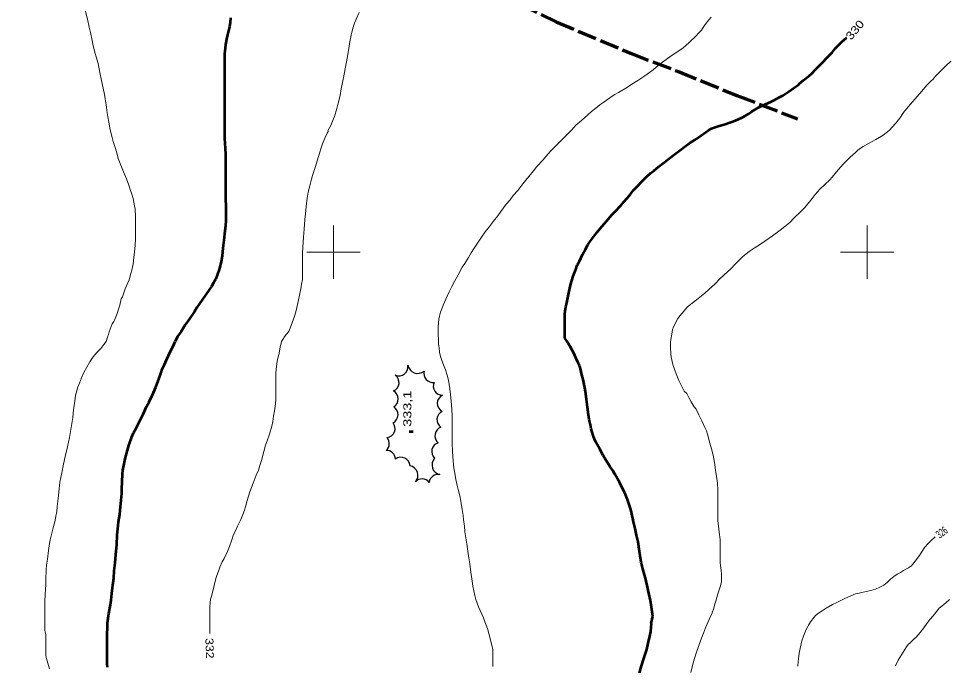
# Model space of a CAD drawing. Extents: x 240591 to 242335, y 5323482 to 5326937.
# Drawn here: x 241082 to 241430.5, y 5325645.2 to 5325887.6 of the extents above; entities that cross this region are included whole.
import ezdxf

# ---------------------------------------------------------------- set-up
doc = ezdxf.new("R2010")
doc.units = 0
doc.header["$LTSCALE"] = 1.2
doc.linetypes.add('LONG_DASHED', pattern=[7.5, 6, -1.5])
for name, color, linetype, lineweight in [('1', 7, 'Continuous', 53), ('2', 7, 'Continuous', 13), ('22', 7, 'LONG_DASHED', 70), ('3', 7, 'Continuous', 140), ('44', 7, 'Continuous', 25), ('61', 7, 'Continuous', 13)]:
    doc.layers.add(name, color=color, linetype=linetype, lineweight=lineweight)

msp = doc.modelspace()

# ---------------------------------------------------------------- linework, layer by layer
at = {"layer": '1', "linetype": 'LONG_DASHED'}
for points in [[(241161.4, 5325887.8), (241161.3, 5325886.1), (241161.1, 5325884.5), (241160.7, 5325883), (241160.1, 5325880.5), (241159.6, 5325877.9), (241159.4, 5325876.5), (241159.2, 5325874.4), (241159.2, 5325872.8), (241159.2, 5325871), (241159.2, 5325867.6), (241159.2, 5325864.4), (241159.2, 5325861.8), (241159.2, 5325858.7), (241159.2, 5325855.1), (241159.2, 5325851.9), (241159.2, 5325849.1), (241159.2, 5325846.2), (241159.2, 5325842.7), (241159.3, 5325840.8), (241159.4, 5325839), (241159.6, 5325836.6), (241159.6, 5325835), (241159.6, 5325832.7), (241159.6, 5325829.9), (241159.6, 5325826.4)], [(241287.6, 5325766.6), (241286.7, 5325767.8), (241286.7, 5325768.5), (241286.7, 5325771.6), (241286.7, 5325774.6), (241286.7, 5325776.8), (241286.9, 5325777.9), (241287.1, 5325779.5), (241287.5, 5325781.1), (241288.1, 5325784.2), (241288.6, 5325786.5), (241289, 5325788.2), (241289.3, 5325789.4), (241289.9, 5325791.1), (241290.8, 5325793.5), (241291.4, 5325795.2), (241292.2, 5325796.7), (241293.4, 5325799.2), (241294.5, 5325801.2), (241295.4, 5325802.8), (241296.4, 5325804.3), (241297.6, 5325805.9), (241298.7, 5325807.4), (241300.7, 5325809.8), (241302.3, 5325811.7), (241304.3, 5325814), (241305.5, 5325815.2), (241307.8, 5325817.7), (241308.9, 5325818.9), (241310.1, 5325820.3), (241311.3, 5325821.8), (241312.4, 5325823.2), (241313.6, 5325824.4), (241316.2, 5325827.1), (241317.4, 5325828.3), (241318.8, 5325829.6), (241320.2, 5325830.7), (241322, 5325832.1), (241324.1, 5325833.8), (241325.8, 5325835.1), (241328, 5325836.8), (241329.9, 5325838.2), (241332.1, 5325839.9), (241333.5, 5325840.9), (241335.4, 5325842.1), (241337.8, 5325843.8), (241340.4, 5325845.6), (241341.7, 5325846.4), (241343.1, 5325846.9), (241344.6, 5325847.4), (241346.5, 5325847.9), (241348.9, 5325848.7), (241350.7, 5325849.4), (241353, 5325850.4), (241354.3, 5325851.1), (241355.6, 5325851.9), (241356.8, 5325852.7), (241359.3, 5325854.3), (241360.6, 5325854.9), (241362, 5325855.5), (241364, 5325856.4), (241365.5, 5325857.1), (241367, 5325858), (241368.4, 5325858.8), (241370.7, 5325860.3), (241372.8, 5325861.7), (241374.3, 5325862.7), (241374.6, 5325863.1), (241375.4, 5325863.9), (241376.2, 5325864.5), (241378.3, 5325866.1), (241379.4, 5325867.1), (241380.6, 5325868.3), (241381.8, 5325869.6), (241383.5, 5325871.4), (241384.8, 5325872.7), (241386.9, 5325874.9), (241388.1, 5325876.3), (241389.3, 5325877.6), (241390.6, 5325878.8), (241392.3, 5325880.4), (241392.4, 5325880.4)], [(241159.6, 5325826.4), (241159.6, 5325822.8), (241159.6, 5325820), (241159.7, 5325817.2), (241159.7, 5325814.9), (241159.7, 5325811.8), (241159.6, 5325809.9), (241159.3, 5325808), (241158.9, 5325804.5), (241158.6, 5325801.5), (241158.3, 5325798.7), (241158, 5325796.6), (241157.7, 5325795.4), (241157.2, 5325793.6), (241156.6, 5325791.8), (241155.9, 5325790.1), (241155.1, 5325788.6), (241154.3, 5325787.2), (241153.5, 5325785.9), (241152.6, 5325784.7), (241150.8, 5325782.2), (241148.8, 5325779.3), (241147.9, 5325777.8), (241146.1, 5325775.1), (241144.5, 5325772.8), (241142.9, 5325770.3), (241141.6, 5325768.4), (241140.7, 5325766.6)], [(241115.3, 5325644.6), (241115.2, 5325645.8), (241115.2, 5325648.4), (241115.2, 5325651.1), (241115.2, 5325653.9), (241115.2, 5325657.2), (241115.3, 5325659.1), (241115.4, 5325661.1), (241115.6, 5325662.9), (241115.9, 5325664.6), (241116.5, 5325667.9), (241116.7, 5325669.7), (241117, 5325672.2), (241117.4, 5325675.3), (241117.7, 5325677.9), (241117.9, 5325680.6), (241118.2, 5325683.6), (241118.5, 5325686.7), (241118.8, 5325690.4), (241119, 5325694.1), (241119.3, 5325697.5), (241119.5, 5325699), (241120, 5325701.8), (241120.1, 5325703.3), (241120.5, 5325707.1), (241120.7, 5325709.6), (241120.7, 5325711.3), (241120.8, 5325714), (241120.9, 5325716.9), (241121.1, 5325718.4), (241121.4, 5325720.1), (241122, 5325722.6), (241122.8, 5325725.8), (241123.3, 5325727.6), (241124.4, 5325730.9), (241125.1, 5325732.4), (241125.9, 5325733.9), (241126.8, 5325735.6), (241127.8, 5325737.6), (241128.8, 5325739.6), (241130, 5325742.2), (241130.9, 5325744), (241132.2, 5325746.6), (241133.5, 5325749.4), (241134, 5325750.8), (241134.6, 5325752.4), (241135.4, 5325755), (241135.8, 5325756.2), (241136.7, 5325758), (241137.5, 5325759.7), (241139, 5325762.9), (241139.9, 5325764.8), (241140.7, 5325766.6)], [(241319.1, 5325660.9), (241319.7, 5325663.7), (241319.6, 5325664.4), (241319.2, 5325667), (241318.8, 5325669.5), (241318.2, 5325672.3), (241317.6, 5325675.2), (241317, 5325677.9), (241316.6, 5325679.1), (241316, 5325681.4), (241315.4, 5325683.9), (241315, 5325686.3), (241314.6, 5325688.8), (241314.2, 5325691.5), (241313.6, 5325694), (241313.1, 5325696.5), (241312.5, 5325699), (241311.7, 5325702.6), (241311.3, 5325704), (241310.7, 5325705.9), (241310.2, 5325707.4), (241309.2, 5325709.9), (241308.5, 5325711.2), (241307.2, 5325713.8), (241306.5, 5325715.1), (241305.5, 5325716.9), (241304.7, 5325718.2), (241303.7, 5325719.6), (241302.8, 5325721), (241302, 5325722.4), (241301.1, 5325723.9), (241299.8, 5325726.2), (241298.4, 5325728.8), (241297.8, 5325730), (241297.4, 5325731.3), (241296.6, 5325733.9), (241296.3, 5325735.3), (241295.9, 5325737.4), (241295.6, 5325739.1), (241295.2, 5325741.9), (241294.9, 5325744.9), (241294.5, 5325747.8), (241294.2, 5325749.2), (241293.6, 5325752.3), (241293, 5325754.6), (241292.6, 5325756.4), (241292.2, 5325757.6), (241291.5, 5325759.1), (241290.9, 5325760.5), (241290.2, 5325761.9), (241288.7, 5325764.7), (241287.9, 5325766.1), (241287.6, 5325766.6)], [(241319.1, 5325660.9), (241318.8, 5325657.9), (241318.5, 5325656.1), (241317.9, 5325653.5), (241317.3, 5325651.1), (241316.8, 5325649.7), (241316.1, 5325647.4), (241315.3, 5325645), (241314.9, 5325643.3), (241314.4, 5325640.9), (241314, 5325639), (241313.9, 5325637.7), (241313.8, 5325636.6), (241313.6, 5325635.5), (241313.3, 5325634.8), (241313.1, 5325633.7), (241312.8, 5325632.1), (241312.7, 5325631), (241312.7, 5325629.8), (241312.5, 5325628.4)]]:
    msp.add_lwpolyline(points, dxfattribs=at)
at = {"layer": '2', "linetype": 'LONG_DASHED'}
for points in [[(241114.8, 5325766.6), (241115.4, 5325768.2), (241115.7, 5325769.2), (241116, 5325770.2), (241117.1, 5325773.2), (241117.7, 5325774), (241118, 5325774.5), (241118.2, 5325775.2), (241118.9, 5325777), (241119.5, 5325778.7), (241119.9, 5325780.2), (241120.5, 5325782.5), (241120.9, 5325783.3), (241122, 5325786.3), (241123.4, 5325789.7), (241124.1, 5325792), (241124.4, 5325793.3), (241124.9, 5325795.7), (241125.2, 5325798), (241125.5, 5325800.2), (241125.7, 5325802.6), (241125.8, 5325805.4), (241125.8, 5325808.2), (241125.8, 5325810.9), (241125.8, 5325813.5), (241125.7, 5325816.1), (241125.5, 5325817.4), (241124.9, 5325820.2), (241124.5, 5325821.8), (241124, 5325823.2), (241123.3, 5325825.1), (241122.4, 5325827.5), (241121.3, 5325830.1), (241120.3, 5325832.6), (241119.3, 5325835.1), (241118.9, 5325836.7), (241118.3, 5325838.9), (241117.5, 5325841.5), (241117.1, 5325843), (241116.4, 5325845.9), (241115.8, 5325848.7), (241115.5, 5325850.7), (241115.2, 5325852.3), (241114.9, 5325855.2), (241114.5, 5325857.5), (241114.2, 5325859.1), (241113.7, 5325861.5), (241113.1, 5325864.4), (241112.5, 5325867.4), (241111.8, 5325870.7), (241111.4, 5325872.3), (241110.5, 5325875.3), (241109.8, 5325878), (241109.6, 5325879.4), (241109, 5325882.3), (241108.5, 5325884.4), (241107.8, 5325887.3), (241107, 5325890.7)], [(241209.7, 5325889.9), (241208.5, 5325887.4), (241207.9, 5325885.9), (241207.4, 5325884.3), (241206.9, 5325882.5), (241206.5, 5325880.7), (241206.2, 5325878.9), (241205.7, 5325875.6), (241205.2, 5325872.7), (241204.5, 5325869.3), (241204, 5325866.7), (241203.4, 5325863.6), (241202.9, 5325861.3), (241202.5, 5325858.7), (241201.8, 5325855.9)], [(241239.4, 5325766.6), (241239.3, 5325769.8), (241239.3, 5325772.2), (241239.5, 5325774.9), (241239.8, 5325776.1), (241240.2, 5325777.5), (241240.6, 5325778.8), (241241.2, 5325780.2), (241242.6, 5325783.6), (241243.4, 5325785.2), (241244.2, 5325786.9), (241245.4, 5325789), (241246.7, 5325791.5), (241248.3, 5325794.4), (241249.2, 5325795.8), (241250.6, 5325798), (241251.6, 5325799.8), (241252.7, 5325801.5), (241254.5, 5325804.2), (241255.5, 5325805.7), (241256.9, 5325807.7), (241258.1, 5325809.2), (241260, 5325811.6), (241261.6, 5325813.6), (241262.8, 5325815.3), (241264.8, 5325818), (241266.2, 5325819.7), (241267.4, 5325821.3), (241269.1, 5325823.2), (241271, 5325825.6), (241273.3, 5325828.4), (241275, 5325830.5), (241276.3, 5325832.1), (241278.6, 5325834.7), (241280.4, 5325836.8), (241281.8, 5325838.2), (241283.2, 5325839.7), (241285.4, 5325841.9), (241287.9, 5325844.4), (241289.2, 5325845.8), (241291, 5325847.7), (241292.1, 5325848.6), (241294.1, 5325850.4), (241296.7, 5325852.7), (241298.3, 5325854), (241299.9, 5325855.2), (241301.4, 5325856.3), (241304.1, 5325858.2), (241305.5, 5325859.1), (241306.9, 5325859.9), (241310.2, 5325861.9), (241311.8, 5325863), (241314.1, 5325864.4), (241316.7, 5325866.1), (241318.5, 5325867.4), (241319.8, 5325868.4), (241321.1, 5325869.5), (241323.3, 5325871.2), (241324.7, 5325872.2), (241326.6, 5325873.6), (241329.1, 5325875.2), (241331.1, 5325876.6), (241332, 5325877.4), (241333.4, 5325878.7), (241335.9, 5325881.1), (241336.8, 5325882.1), (241337.9, 5325883.2), (241338.3, 5325883.8), (241339.3, 5325885.3), (241340.7, 5325887.1), (241341.6, 5325888.1)], [(241326.4, 5325766.6), (241327, 5325770.1), (241327.1, 5325771.2), (241327.3, 5325771.7), (241328.4, 5325774), (241329.1, 5325775.2), (241330, 5325776.3), (241331.4, 5325778.1), (241332.6, 5325779.4), (241333.3, 5325780), (241335, 5325781.3), (241336.7, 5325782.7), (241339.2, 5325784.7), (241340.7, 5325786.1), (241343.1, 5325788.2), (241344.7, 5325789.9), (241346.4, 5325791.5), (241348.9, 5325793.8), (241350.6, 5325795.5), (241353.2, 5325798.2), (241354.1, 5325798.9), (241355.8, 5325800.3), (241357.7, 5325801.5), (241359.7, 5325802.8), (241361.7, 5325804.2), (241364.6, 5325806.2), (241367.4, 5325808.3), (241369.2, 5325809.6), (241371, 5325811.2), (241372.6, 5325812.8), (241375.1, 5325815.1), (241376.7, 5325816.8), (241378.2, 5325818.6), (241379, 5325819.6), (241380.6, 5325821.7), (241381.4, 5325822.7), (241382.3, 5325823.6), (241384.2, 5325825.4), (241386, 5325827.2), (241386.9, 5325828.2), (241388.6, 5325830.1), (241390.9, 5325832.9), (241391.8, 5325833.8), (241393.7, 5325835.6), (241395.7, 5325837.4), (241396.6, 5325838.3), (241397.6, 5325839), (241398.5, 5325839.6), (241400.5, 5325840.7), (241403.3, 5325842.3), (241406, 5325843.9), (241407.7, 5325845.1), (241408.5, 5325845.9), (241409.3, 5325846.7), (241410.8, 5325848.4), (241412.3, 5325850.3), (241413.7, 5325852.4), (241415.4, 5325854.5), (241417.1, 5325856.5), (241418.8, 5325858.4), (241420.4, 5325860.2), (241422.5, 5325862.7), (241423.9, 5325864.1), (241424.8, 5325864.9), (241425.1, 5325865.4), (241425.5, 5325865.9), (241427.5, 5325867.9), (241429.4, 5325869.7), (241431.4, 5325871.6)], [(241201.8, 5325855.9), (241201.3, 5325853.9), (241200.4, 5325850.9), (241199.7, 5325849.1), (241199, 5325847.5), (241198.1, 5325845.8), (241198, 5325845.2), (241197.7, 5325844.6), (241196.8, 5325842.8), (241195.9, 5325840.6), (241195.5, 5325839.5), (241194.7, 5325836.7), (241193.7, 5325833.4), (241193.2, 5325831.8), (241192.2, 5325828.8), (241191.8, 5325827.4), (241191.2, 5325824.9), (241190.6, 5325822.5), (241190.3, 5325821), (241190, 5325819.3), (241189.8, 5325817.1), (241189.5, 5325814.4), (241189.3, 5325812.3), (241189, 5325808.6), (241188.8, 5325805.7), (241188.5, 5325801.9), (241188.4, 5325799.5), (241188.4, 5325797.9), (241188.4, 5325795.3), (241188.4, 5325792.7), (241188.4, 5325789.8), (241188.1, 5325788.1), (241187.8, 5325786.3), (241187.4, 5325784.6), (241186.8, 5325781.6), (241186, 5325778.2), (241185.5, 5325776.4), (241184.9, 5325774.6), (241184.3, 5325772.9), (241183.4, 5325770.6), (241182.7, 5325769.6), (241182.2, 5325769.1), (241180.6, 5325766.6)], [(241092.2, 5325656.8), (241091.9, 5325658.3), (241091.9, 5325659.2), (241091.9, 5325662.6), (241091.9, 5325665.7), (241091.9, 5325669.1), (241092, 5325671.9), (241092.1, 5325673.7), (241092.2, 5325675.5), (241092.2, 5325677.5), (241092.3, 5325681), (241092.5, 5325682.7), (241092.8, 5325685), (241093.2, 5325688.2), (241093.6, 5325690.9), (241093.9, 5325692.3), (241094.4, 5325694.3), (241095, 5325696.7), (241095.7, 5325699.5), (241096, 5325701.1), (241096.3, 5325702.9), (241096.5, 5325704.8), (241096.8, 5325707.7), (241097.2, 5325711.3), (241097.5, 5325713.8), (241097.8, 5325715.6), (241098.2, 5325717.3), (241098.9, 5325720.6), (241099.5, 5325723.5), (241100.3, 5325727.1), (241101.1, 5325730.6), (241101.5, 5325732.8), (241102, 5325735.9), (241102.3, 5325738.1), (241102.6, 5325740.9), (241103.1, 5325744.2), (241103.4, 5325746.5), (241103.7, 5325747.6), (241104.1, 5325749.2), (241104.8, 5325750.9), (241105.6, 5325752.9), (241106.5, 5325754.9), (241107.6, 5325757), (241108.7, 5325759), (241110, 5325760.8), (241111.4, 5325762.4), (241112.8, 5325763.9), (241114, 5325765.4), (241114.8, 5325766.6)], [(241153.7, 5325657.2), (241153.7, 5325660.8), (241153.7, 5325664.2), (241153.7, 5325667.1), (241153.8, 5325668.6), (241154, 5325670), (241154.4, 5325671.5), (241155.3, 5325675.2), (241156, 5325677.8), (241156.3, 5325678.9), (241156.9, 5325680.5), (241157.5, 5325682), (241158.3, 5325684), (241159.1, 5325685.3), (241160.3, 5325687.9), (241161, 5325689.8), (241161.9, 5325692.3), (241162.6, 5325694.3), (241163.4, 5325695.9), (241164.1, 5325697.4), (241165.3, 5325699.9), (241166.1, 5325701.8), (241166.7, 5325703.4), (241167, 5325704.6), (241167.7, 5325707), (241168.7, 5325710.2), (241169.3, 5325711.9), (241169.9, 5325713.5), (241171.1, 5325716.5), (241171.9, 5325718.4), (241172.4, 5325720.1), (241173, 5325722), (241173.9, 5325725.3), (241174.6, 5325727.7), (241175.2, 5325729.3), (241176, 5325731.9), (241176.9, 5325734.8), (241177.3, 5325736.6), (241177.6, 5325738.6), (241177.9, 5325740.6), (241178.3, 5325743.2), (241178.4, 5325744.8), (241178.4, 5325746.4), (241178.4, 5325748.9), (241178.4, 5325752.1), (241178.4, 5325754.7), (241178.6, 5325756.1), (241178.8, 5325758.2), (241179.1, 5325760), (241179.5, 5325761.6), (241180.1, 5325764.5), (241180.6, 5325766.6)], [(241259.7, 5325644.8), (241259.8, 5325646.3), (241259.8, 5325648.2), (241259.7, 5325651.1), (241259.5, 5325652.1), (241259, 5325654.3), (241258.2, 5325657.1), (241257.7, 5325659), (241256.8, 5325661.5), (241256.2, 5325663), (241255.6, 5325664.4), (241254.4, 5325667.1), (241253.9, 5325668.5), (241253.4, 5325669.9), (241253, 5325671.4), (241252.6, 5325673.1), (241252.3, 5325674.9), (241252, 5325676.8), (241251.5, 5325680.1), (241251.1, 5325683.2), (241250.6, 5325686.3), (241250.1, 5325689.8), (241249.8, 5325692.3), (241249.3, 5325695.3), (241249.1, 5325697.4), (241248.8, 5325699.9), (241248.6, 5325701.4), (241248.3, 5325703.6), (241247.8, 5325706.7), (241247.4, 5325708.7), (241246.8, 5325711.1), (241246.4, 5325712.6), (241245.9, 5325714.8), (241245.6, 5325716.5), (241245.1, 5325719.2), (241245, 5325720.4), (241244.7, 5325723.5), (241244.6, 5325725.3), (241244.5, 5325728.4), (241244.5, 5325729.9), (241244.5, 5325732.9), (241244.5, 5325736.1), (241244.5, 5325738.8), (241244.4, 5325740.9), (241244.2, 5325742.8), (241244, 5325745.5), (241243.6, 5325748.8), (241243.4, 5325750.4), (241243.1, 5325752.1), (241242.6, 5325754), (241242, 5325755.9), (241241.3, 5325757.8), (241240.7, 5325759.4), (241240.2, 5325761), (241239.8, 5325762.6), (241239.6, 5325764.2), (241239.4, 5325765.7), (241239.4, 5325766.6)], [(241341.9, 5325664.9), (241342.6, 5325666.7), (241342.8, 5325667.8), (241343.3, 5325669.3), (241344.1, 5325672), (241345, 5325674.6), (241345.4, 5325676.5), (241345.5, 5325677.5), (241345.4, 5325679.6), (241345.3, 5325680.6), (241345, 5325683.8), (241345, 5325684.8), (241345, 5325688.2), (241345, 5325691), (241344.9, 5325692.4), (241344.6, 5325695.1), (241344.3, 5325697.4), (241344.1, 5325699.5), (241344.1, 5325701.5), (241344.1, 5325704.8), (241344.1, 5325707.8), (241344.1, 5325711), (241344, 5325713.5), (241343.7, 5325715.2), (241343.2, 5325718.4), (241342.8, 5325721.2), (241342.3, 5325724), (241341.7, 5325726.4), (241341.1, 5325728.5), (241340.2, 5325731.9), (241339.8, 5325733.1), (241339.2, 5325734.3), (241338.1, 5325736.8), (241337, 5325739.1), (241335.9, 5325741.2), (241335.2, 5325742.1), (241334.1, 5325743.9), (241333.2, 5325745.6), (241332.4, 5325747.1), (241331.5, 5325748), (241331.2, 5325748.4), (241329.9, 5325750.9), (241329.4, 5325752), (241328.5, 5325754.5), (241327.5, 5325757.2), (241327.1, 5325758.4), (241326.6, 5325760.8), (241326.5, 5325762), (241326.4, 5325764.4), (241326.4, 5325766.6)], [(241377.2, 5325658.7), (241377.8, 5325659.8), (241378, 5325660.3), (241378.8, 5325661.5), (241380.2, 5325663.3), (241380.7, 5325663.9), (241381.8, 5325664.8), (241383.2, 5325665.7), (241384.7, 5325666.7), (241387.1, 5325668), (241388.7, 5325668.8), (241391.4, 5325670.1), (241393.9, 5325671.3), (241395.7, 5325672), (241396.6, 5325672.2), (241398.6, 5325672.6), (241401.4, 5325673.3), (241403.2, 5325673.8), (241404.8, 5325674.5), (241406.3, 5325675.3), (241407.6, 5325676.3), (241408.8, 5325677.5), (241410.1, 5325678.5), (241411.3, 5325679.4), (241412.5, 5325680), (241413.7, 5325680.8), (241415.5, 5325681.8), (241416.6, 5325682.5), (241417, 5325683), (241418, 5325684.2), (241419.6, 5325686.4), (241420.6, 5325688), (241421.7, 5325689.5), (241422.8, 5325690.8), (241423.9, 5325691.9), (241425.5, 5325693.4)], [(241428, 5325667.4), (241428.9, 5325668.1), (241429.5, 5325668.7), (241430.9, 5325669.9)], [(241428, 5325667.4), (241427, 5325666.7), (241426.6, 5325666.1), (241424.8, 5325663.8), (241423.5, 5325662.4), (241422.4, 5325660.9), (241421.3, 5325659.3), (241419.9, 5325657.5), (241418.4, 5325655.8), (241417.6, 5325655.1), (241416.1, 5325653.7), (241415.4, 5325653), (241414.8, 5325652.1), (241413.5, 5325650.1), (241411.6, 5325647.1), (241410.6, 5325645)], [(241341.9, 5325664.9), (241340.8, 5325662.4), (241339.5, 5325659.3), (241338.7, 5325657.3), (241338, 5325655.4), (241336.9, 5325652.6), (241335.9, 5325649.8), (241335.3, 5325647.8), (241334.7, 5325645.6), (241333.9, 5325642.6)], [(241093.6, 5325643.9), (241093, 5325646), (241092.4, 5325648.2), (241092.2, 5325649.2), (241092.2, 5325650.4), (241092.2, 5325652.1), (241092.2, 5325655), (241092.2, 5325656.8)], [(241377.2, 5325658.7), (241376.2, 5325656.2), (241375.6, 5325654.4), (241375, 5325652.1), (241374.6, 5325649.8), (241374.4, 5325648.7), (241374.2, 5325646.7), (241374, 5325644.9)]]:
    msp.add_lwpolyline(points, dxfattribs=at)
at = {"layer": '22'}
msp.add_lwpolyline([(240878.6, 5325887), (240910.1, 5325893.3), (240944.6, 5325905.6), (240977.3, 5325920.7), (241006.9, 5325931.9), (241027.6, 5325950.5), (241049.7, 5325971.5), (241072.1, 5325997.1), (241083.9, 5326010.2), (241099.8, 5326003.5), (241127.5, 5325990.3), (241153.7, 5325975), (241180.6, 5325956.3), (241199.3, 5325939.6), (241221, 5325919.5), (241234.5, 5325909.4), (241253.5, 5325900.9), (241283.5, 5325886.4), (241311.3, 5325874.6), (241329.3, 5325867.7), (241351.2, 5325858.8), (241373.9, 5325850)], dxfattribs=at)
at = {"layer": '3'}
msp.add_line((241229.1, 5325732.4), (241229.1, 5325733.2), dxfattribs=at)
at = {"layer": '44'}
for centre, radius, start, end in [((241224.469, 5325757.194), 3.494, 248.17591, 8.10404), ((241231.594, 5325758.328), 3.722, 189.93575, 310.06651), ((241237.262, 5325754.607), 3.387, 165.06368, 278.22042), ((241240.805, 5325749.822), 3.378, 154.88767, 272.01719), ((241220.817, 5325739.172), 3.406, 296.75391, 58.62641), ((241240.237, 5325725.315), 3.407, 105.97159, 227.82283), ((241240.629, 5325720.287), 3.666, 136.93971, 258.85609), ((241233.188, 5325711.709), 3.381, 37.81386, 136.64077), ((241239.217, 5325713.382), 3.382, 78.00426, 173.21691)]:
    msp.add_arc(centre, radius, start, end, dxfattribs=at)
for centre, major_axis, ratio, start_param, end_param in [((241221.203, 5325751.168), (3.387, -0.37), 0.999977, 5.2213203, 7.3471994), ((241220.905, 5325745.038), (3.38, -0.412), 0.999757, 5.3514435, 7.4779042), ((241242.274, 5325743.392), (-3.371, 0.094), 0.999858, 5.1566893, 7.4095618), ((241242.176, 5325737.304), (-3.396, 0.233), 0.999949, 5.2163159, 7.3458041), ((241219.677, 5325733.963), (3.192, -1.285), 0.999912, 5.2210027, 7.3470986), ((241241.445, 5325731.235), (1.195, -3.19), 0.999994, 3.1199079, 5.2433328), ((241217.585, 5325728.305), (3.119, -1.299), 0.999977, 5.815653, 7.4045747), ((241219.879, 5325722.392), (0.748, 3.29), 0.999786, 4.9766723, 6.5350776), ((241225.289, 5325719.722), (2.398, 2.509), 0.999962, 5.5496391, 7.6741278), ((241228.087, 5325716.455), (3.402, 1.137), 0.999817, 5.2181398, 7.3455089)]:
    msp.add_ellipse(centre, major_axis=major_axis, ratio=ratio, start_param=start_param, end_param=end_param, dxfattribs=at)
at = {"layer": '61'}
for points in [[(241200, 5325810), (241200, 5325800), (241200, 5325790)], [(241400, 5325810), (241400, 5325800), (241400, 5325790)], [(241190, 5325800), (241200, 5325800), (241210, 5325800)], [(241390, 5325800), (241400, 5325800), (241410, 5325800)]]:
    msp.add_lwpolyline(points, dxfattribs=at)

# ---------------------------------------------------------------- texts
at = {"layer": '1', "width": 1.2}
msp.add_text('330', height=3, rotation=49.536, dxfattribs=at).set_placement((241394, 5325879.3))
at = {"layer": '2'}
for s, rotation, width, p in [('326', 36.907, 0.5, (241427.2, 5325692.6)), ('332', 272.088, 1.15, (241152, 5325655.4))]:
    msp.add_text(s, height=3, rotation=rotation, dxfattribs=dict(at, width=width)).set_placement(p)
at = {"layer": '3', "width": 1.35}
msp.add_text('333,1', height=3, rotation=90, dxfattribs=at).set_placement((241229.2, 5325734.6))

doc.saveas('drawing.dxf')
